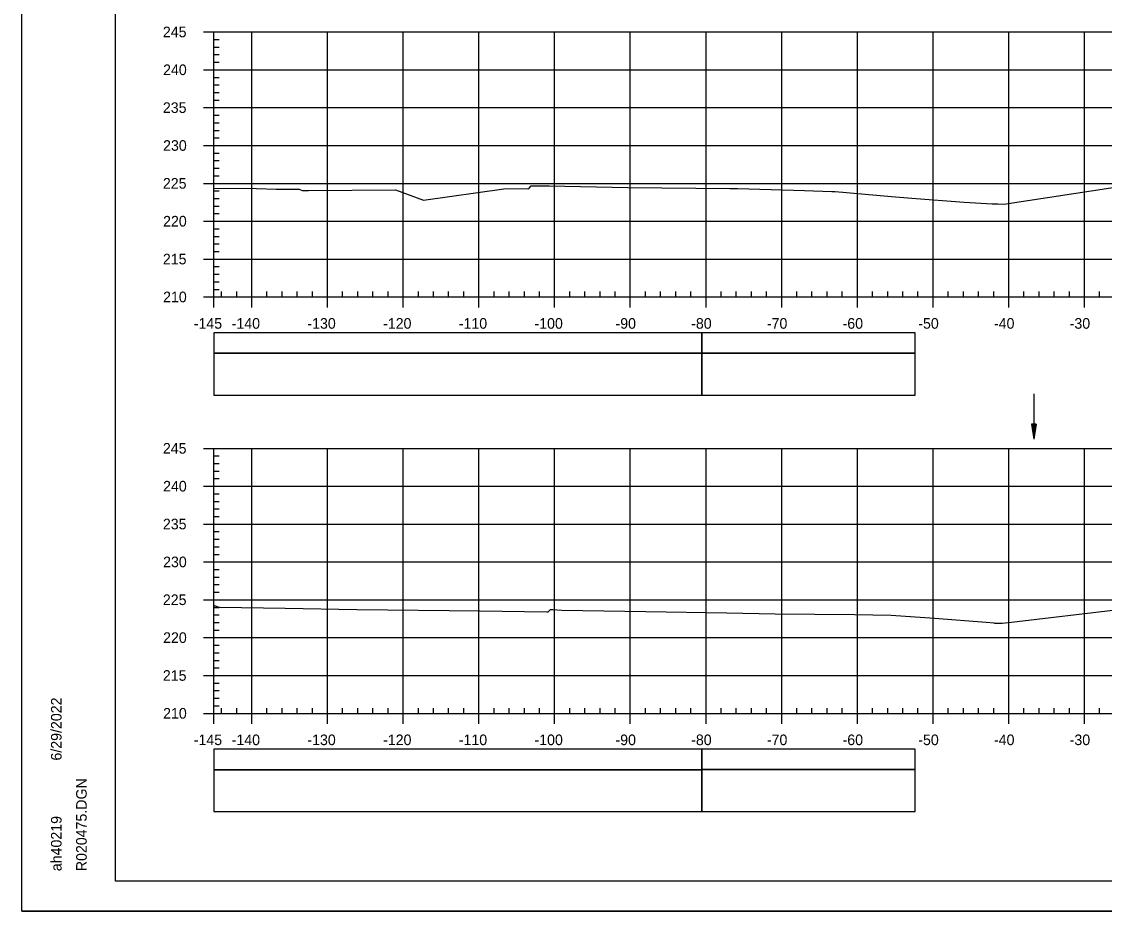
# Model space of a CAD drawing. Extents: x 1386544 to 1388153, y 379785 to 390999.
# Drawn here: x 1387207.5 to 1387350.6, y 379784.8 to 379902.3 of the extents above; entities that cross this region are included whole.
import ezdxf

# ---------------------------------------------------------------- set-up
doc = ezdxf.new("R2010")
doc.units = 0
for name, color, linetype in [('R_Axis', 7, 'Continuous'), ('R_Axis Annot', 7, 'Continuous'), ('R_Border', 7, 'Continuous'), ('R_Exist Surface', 7, 'Continuous'), ('R_Grid', 7, 'Continuous'), ('R_No Plot', 7, 'Continuous'), ('R_Striping', 7, 'Continuous'), ('R_Water', 7, 'Continuous')]:
    doc.layers.add(name, color=color, linetype=linetype)

msp = doc.modelspace()

# ---------------------------------------------------------------- linework, layer by layer
at = {"layer": 'R_Axis'}
for p, q in [((1387231.55, 379900.95), (1387232.95, 379900.95)), ((1387232.95, 379865.95), (1387232.95, 379900.95)), ((1387232.95, 379899.95), (1387233.65, 379899.95)), ((1387232.95, 379898.95), (1387233.65, 379898.95)), ((1387232.95, 379897.95), (1387233.65, 379897.95)), ((1387232.95, 379896.95), (1387233.65, 379896.95)), ((1387231.55, 379895.95), (1387232.95, 379895.95)), ((1387232.95, 379894.95), (1387233.65, 379894.95)), ((1387232.95, 379893.95), (1387233.65, 379893.95)), ((1387232.95, 379892.95), (1387233.65, 379892.95)), ((1387231.55, 379890.95), (1387232.95, 379890.95)), ((1387232.95, 379891.95), (1387233.65, 379891.95)), ((1387232.95, 379889.95), (1387233.65, 379889.95)), ((1387232.95, 379888.95), (1387233.65, 379888.95)), ((1387232.95, 379887.95), (1387233.65, 379887.95)), ((1387232.95, 379886.95), (1387233.65, 379886.95)), ((1387231.55, 379885.95), (1387232.95, 379885.95)), ((1387232.95, 379884.95), (1387233.65, 379884.95)), ((1387232.95, 379883.95), (1387233.65, 379883.95)), ((1387232.95, 379882.95), (1387233.65, 379882.95)), ((1387231.55, 379880.95), (1387232.95, 379880.95)), ((1387232.95, 379881.95), (1387233.65, 379881.95)), ((1387232.95, 379879.95), (1387233.65, 379879.95)), ((1387232.95, 379878.95), (1387233.65, 379878.95)), ((1387232.95, 379877.95), (1387233.65, 379877.95)), ((1387232.95, 379876.95), (1387233.65, 379876.95)), ((1387231.55, 379875.95), (1387232.95, 379875.95)), ((1387232.95, 379874.95), (1387233.65, 379874.95)), ((1387232.95, 379873.95), (1387233.65, 379873.95)), ((1387232.95, 379872.95), (1387233.65, 379872.95)), ((1387231.55, 379870.95), (1387232.95, 379870.95)), ((1387232.95, 379871.95), (1387233.65, 379871.95)), ((1387232.95, 379869.95), (1387233.65, 379869.95)), ((1387232.95, 379868.95), (1387233.65, 379868.95)), ((1387232.95, 379867.95), (1387233.65, 379867.95)), ((1387232.95, 379866.95), (1387233.65, 379866.95)), ((1387232.95, 379865.95), (1387232.95, 379866.65)), ((1387233.95, 379865.95), (1387233.95, 379866.65)), ((1387235.95, 379865.95), (1387235.95, 379866.65)), ((1387239.95, 379865.95), (1387239.95, 379866.65)), ((1387241.95, 379865.95), (1387241.95, 379866.65)), ((1387243.95, 379865.95), (1387243.95, 379866.65)), ((1387245.95, 379865.95), (1387245.95, 379866.65)), ((1387249.95, 379865.95), (1387249.95, 379866.65)), ((1387251.95, 379865.95), (1387251.95, 379866.65)), ((1387253.95, 379865.95), (1387253.95, 379866.65)), ((1387255.95, 379865.95), (1387255.95, 379866.65)), ((1387259.95, 379865.95), (1387259.95, 379866.65)), ((1387261.95, 379865.95), (1387261.95, 379866.65)), ((1387263.95, 379865.95), (1387263.95, 379866.65)), ((1387265.95, 379865.95), (1387265.95, 379866.65)), ((1387269.95, 379865.95), (1387269.95, 379866.65)), ((1387271.95, 379865.95), (1387271.95, 379866.65)), ((1387273.95, 379865.95), (1387273.95, 379866.65)), ((1387275.95, 379865.95), (1387275.95, 379866.65)), ((1387279.95, 379865.95), (1387279.95, 379866.65)), ((1387281.95, 379865.95), (1387281.95, 379866.65)), ((1387283.95, 379865.95), (1387283.95, 379866.65)), ((1387285.95, 379865.95), (1387285.95, 379866.65)), ((1387289.95, 379865.95), (1387289.95, 379866.65)), ((1387291.95, 379865.95), (1387291.95, 379866.65)), ((1387293.95, 379865.95), (1387293.95, 379866.65)), ((1387295.95, 379865.95), (1387295.95, 379866.65)), ((1387299.95, 379865.95), (1387299.95, 379866.65)), ((1387301.95, 379865.95), (1387301.95, 379866.65)), ((1387303.95, 379865.95), (1387303.95, 379866.65)), ((1387305.95, 379865.95), (1387305.95, 379866.65)), ((1387309.95, 379865.95), (1387309.95, 379866.65)), ((1387311.95, 379865.95), (1387311.95, 379866.65)), ((1387313.95, 379865.95), (1387313.95, 379866.65)), ((1387315.95, 379865.95), (1387315.95, 379866.65)), ((1387319.95, 379865.95), (1387319.95, 379866.65)), ((1387321.95, 379865.95), (1387321.95, 379866.65)), ((1387323.95, 379865.95), (1387323.95, 379866.65)), ((1387325.95, 379865.95), (1387325.95, 379866.65)), ((1387329.95, 379865.95), (1387329.95, 379866.65)), ((1387331.95, 379865.95), (1387331.95, 379866.65)), ((1387333.95, 379865.95), (1387333.95, 379866.65)), ((1387335.95, 379865.95), (1387335.95, 379866.65)), ((1387339.95, 379865.95), (1387339.95, 379866.65)), ((1387341.95, 379865.95), (1387341.95, 379866.65)), ((1387343.95, 379865.95), (1387343.95, 379866.65)), ((1387345.95, 379865.95), (1387345.95, 379866.65)), ((1387349.95, 379865.95), (1387349.95, 379866.65)), ((1387231.55, 379865.95), (1387232.95, 379865.95)), ((1387232.95, 379865.95), (1387522.95, 379865.95)), ((1387232.95, 379864.55), (1387232.95, 379865.95)), ((1387237.95, 379864.55), (1387237.95, 379865.95)), ((1387247.95, 379864.55), (1387247.95, 379865.95)), ((1387257.95, 379864.55), (1387257.95, 379865.95)), ((1387267.95, 379864.55), (1387267.95, 379865.95)), ((1387277.95, 379864.55), (1387277.95, 379865.95)), ((1387287.95, 379864.55), (1387287.95, 379865.95)), ((1387297.95, 379864.55), (1387297.95, 379865.95)), ((1387307.95, 379864.55), (1387307.95, 379865.95)), ((1387317.95, 379864.55), (1387317.95, 379865.95)), ((1387327.95, 379864.55), (1387327.95, 379865.95)), ((1387337.95, 379864.55), (1387337.95, 379865.95)), ((1387347.95, 379864.55), (1387347.95, 379865.95)), ((1387231.55, 379845.95), (1387232.95, 379845.95)), ((1387232.95, 379810.95), (1387232.95, 379845.95)), ((1387232.95, 379844.95), (1387233.65, 379844.95)), ((1387232.95, 379843.95), (1387233.65, 379843.95)), ((1387232.95, 379842.95), (1387233.65, 379842.95)), ((1387231.55, 379840.95), (1387232.95, 379840.95)), ((1387232.95, 379841.95), (1387233.65, 379841.95)), ((1387232.95, 379839.95), (1387233.65, 379839.95)), ((1387232.95, 379838.95), (1387233.65, 379838.95)), ((1387232.95, 379837.95), (1387233.65, 379837.95)), ((1387232.95, 379836.95), (1387233.65, 379836.95)), ((1387231.55, 379835.95), (1387232.95, 379835.95)), ((1387232.95, 379834.95), (1387233.65, 379834.95)), ((1387232.95, 379833.95), (1387233.65, 379833.95)), ((1387232.95, 379832.95), (1387233.65, 379832.95)), ((1387231.55, 379830.95), (1387232.95, 379830.95)), ((1387232.95, 379831.95), (1387233.65, 379831.95)), ((1387232.95, 379829.95), (1387233.65, 379829.95)), ((1387232.95, 379828.95), (1387233.65, 379828.95)), ((1387232.95, 379827.95), (1387233.65, 379827.95)), ((1387232.95, 379826.95), (1387233.65, 379826.95)), ((1387231.55, 379825.95), (1387232.95, 379825.95)), ((1387232.95, 379824.95), (1387233.65, 379824.95)), ((1387232.95, 379823.95), (1387233.65, 379823.95)), ((1387232.95, 379822.95), (1387233.65, 379822.95)), ((1387231.55, 379820.95), (1387232.95, 379820.95)), ((1387232.95, 379821.95), (1387233.65, 379821.95)), ((1387232.95, 379819.95), (1387233.65, 379819.95)), ((1387232.95, 379818.95), (1387233.65, 379818.95)), ((1387232.95, 379817.95), (1387233.65, 379817.95)), ((1387232.95, 379816.95), (1387233.65, 379816.95)), ((1387231.55, 379815.95), (1387232.95, 379815.95)), ((1387232.95, 379814.95), (1387233.65, 379814.95)), ((1387232.95, 379813.95), (1387233.65, 379813.95)), ((1387232.95, 379812.95), (1387233.65, 379812.95)), ((1387231.55, 379810.95), (1387232.95, 379810.95)), ((1387232.95, 379811.95), (1387233.65, 379811.95)), ((1387232.95, 379810.95), (1387232.95, 379811.65)), ((1387232.95, 379810.95), (1387522.95, 379810.95)), ((1387232.95, 379809.55), (1387232.95, 379810.95)), ((1387233.95, 379810.95), (1387233.95, 379811.65)), ((1387235.95, 379810.95), (1387235.95, 379811.65)), ((1387237.95, 379809.55), (1387237.95, 379810.95)), ((1387239.95, 379810.95), (1387239.95, 379811.65)), ((1387241.95, 379810.95), (1387241.95, 379811.65)), ((1387243.95, 379810.95), (1387243.95, 379811.65)), ((1387245.95, 379810.95), (1387245.95, 379811.65)), ((1387247.95, 379809.55), (1387247.95, 379810.95)), ((1387249.95, 379810.95), (1387249.95, 379811.65)), ((1387251.95, 379810.95), (1387251.95, 379811.65)), ((1387253.95, 379810.95), (1387253.95, 379811.65)), ((1387255.95, 379810.95), (1387255.95, 379811.65)), ((1387257.95, 379809.55), (1387257.95, 379810.95)), ((1387259.95, 379810.95), (1387259.95, 379811.65)), ((1387261.95, 379810.95), (1387261.95, 379811.65)), ((1387263.95, 379810.95), (1387263.95, 379811.65)), ((1387265.95, 379810.95), (1387265.95, 379811.65)), ((1387267.95, 379809.55), (1387267.95, 379810.95)), ((1387269.95, 379810.95), (1387269.95, 379811.65)), ((1387271.95, 379810.95), (1387271.95, 379811.65)), ((1387273.95, 379810.95), (1387273.95, 379811.65)), ((1387275.95, 379810.95), (1387275.95, 379811.65)), ((1387277.95, 379809.55), (1387277.95, 379810.95)), ((1387279.95, 379810.95), (1387279.95, 379811.65)), ((1387281.95, 379810.95), (1387281.95, 379811.65)), ((1387283.95, 379810.95), (1387283.95, 379811.65)), ((1387285.95, 379810.95), (1387285.95, 379811.65)), ((1387287.95, 379809.55), (1387287.95, 379810.95)), ((1387289.95, 379810.95), (1387289.95, 379811.65)), ((1387291.95, 379810.95), (1387291.95, 379811.65)), ((1387293.95, 379810.95), (1387293.95, 379811.65)), ((1387295.95, 379810.95), (1387295.95, 379811.65)), ((1387297.95, 379809.55), (1387297.95, 379810.95)), ((1387299.95, 379810.95), (1387299.95, 379811.65)), ((1387301.95, 379810.95), (1387301.95, 379811.65)), ((1387303.95, 379810.95), (1387303.95, 379811.65)), ((1387305.95, 379810.95), (1387305.95, 379811.65)), ((1387307.95, 379809.55), (1387307.95, 379810.95)), ((1387309.95, 379810.95), (1387309.95, 379811.65)), ((1387311.95, 379810.95), (1387311.95, 379811.65)), ((1387313.95, 379810.95), (1387313.95, 379811.65)), ((1387315.95, 379810.95), (1387315.95, 379811.65)), ((1387317.95, 379809.55), (1387317.95, 379810.95)), ((1387319.95, 379810.95), (1387319.95, 379811.65)), ((1387321.95, 379810.95), (1387321.95, 379811.65)), ((1387323.95, 379810.95), (1387323.95, 379811.65)), ((1387325.95, 379810.95), (1387325.95, 379811.65)), ((1387327.95, 379809.55), (1387327.95, 379810.95)), ((1387329.95, 379810.95), (1387329.95, 379811.65)), ((1387331.95, 379810.95), (1387331.95, 379811.65)), ((1387333.95, 379810.95), (1387333.95, 379811.65)), ((1387335.95, 379810.95), (1387335.95, 379811.65)), ((1387337.95, 379809.55), (1387337.95, 379810.95)), ((1387339.95, 379810.95), (1387339.95, 379811.65)), ((1387341.95, 379810.95), (1387341.95, 379811.65)), ((1387343.95, 379810.95), (1387343.95, 379811.65)), ((1387345.95, 379810.95), (1387345.95, 379811.65)), ((1387347.95, 379809.55), (1387347.95, 379810.95)), ((1387349.95, 379810.95), (1387349.95, 379811.65))]:
    msp.add_line(p, q, dxfattribs=at)
at = {"layer": 'R_Axis Annot'}
for points in [[(1387232.95, 379858.5), (1387297.39, 379858.5), (1387297.39, 379861.21), (1387232.95, 379861.21)], [(1387232.95, 379852.98), (1387297.39, 379852.98), (1387297.39, 379858.5), (1387232.95, 379858.5)], [(1387232.95, 379803.5), (1387297.39, 379803.5), (1387297.39, 379806.21), (1387232.95, 379806.21)], [(1387232.95, 379797.98), (1387297.39, 379797.98), (1387297.39, 379803.5), (1387232.95, 379803.5)]]:
    msp.add_lwpolyline(points, close=True, dxfattribs=at)
at = {"layer": 'R_Border'}
for p, q in [((1387219.95, 379788.78), (1387219.95, 379994.24)), ((1387219.95, 379788.78), (1387219.95, 379788.78)), ((1387536.13, 379788.78), (1387219.95, 379788.78))]:
    msp.add_line(p, q, dxfattribs=at)
at = {"layer": 'R_Exist Surface'}
for points in [[(1387232.95, 379880.32), (1387238.55, 379880.27), (1387241.18, 379880.2), (1387243.48, 379880.2), (1387244.09, 379880.2), (1387244.2, 379880.16), (1387244.6, 379880), (1387245.43, 379879.99), (1387256.91, 379880.09), (1387260.63, 379878.71), (1387271.22, 379880.23), (1387274.42, 379880.26), (1387274.45, 379880.25), (1387274.55, 379880.24), (1387274.6, 379880.31), (1387274.86, 379880.64), (1387274.91, 379880.64), (1387275.17, 379880.64), (1387277.23, 379880.61), (1387287.6, 379880.41), (1387301.08, 379880.28), (1387302.1, 379880.26), (1387303.6, 379880.21), (1387310.96, 379880), (1387314.55, 379879.89), (1387315.01, 379879.88), (1387322.44, 379879.22), (1387325.13, 379878.98), (1387332.06, 379878.46), (1387335.76, 379878.23), (1387336.5, 379878.24), (1387337.3, 379878.22), (1387351.98, 379880.44)], [(1387232.95, 379825.13), (1387233.15, 379825.13), (1387233.32, 379825.08), (1387233.72, 379824.98), (1387242.37, 379824.85), (1387251.83, 379824.67), (1387268.05, 379824.48), (1387276.91, 379824.37), (1387276.95, 379824.37), (1387277.11, 379824.37), (1387277.17, 379824.43), (1387277.41, 379824.67), (1387277.47, 379824.67), (1387277.71, 379824.67), (1387278.92, 379824.56), (1387290.01, 379824.4), (1387300.69, 379824.23), (1387307.08, 379824.11), (1387317.58, 379823.99), (1387322.43, 379823.91), (1387328.13, 379823.51), (1387334.96, 379822.97), (1387335.95, 379822.89), (1387336.04, 379822.88), (1387337.07, 379822.84), (1387338.29, 379822.99), (1387352.44, 379824.68)]]:
    msp.add_lwpolyline(points, dxfattribs=at)
at = {"layer": 'R_Grid'}
for p, q in [((1387232.95, 379900.95), (1387522.95, 379900.95)), ((1387232.95, 379865.95), (1387232.95, 379900.95)), ((1387237.95, 379865.95), (1387237.95, 379900.95)), ((1387247.95, 379865.95), (1387247.95, 379900.95)), ((1387257.95, 379865.95), (1387257.95, 379900.95)), ((1387267.95, 379865.95), (1387267.95, 379900.95)), ((1387277.95, 379865.95), (1387277.95, 379900.95)), ((1387287.95, 379865.95), (1387287.95, 379900.95)), ((1387297.95, 379865.95), (1387297.95, 379900.95)), ((1387307.95, 379865.95), (1387307.95, 379900.95)), ((1387317.95, 379865.95), (1387317.95, 379900.95)), ((1387327.95, 379865.95), (1387327.95, 379900.95)), ((1387337.95, 379865.95), (1387337.95, 379900.95)), ((1387347.95, 379865.95), (1387347.95, 379900.95)), ((1387232.95, 379895.95), (1387522.95, 379895.95)), ((1387232.95, 379890.95), (1387522.95, 379890.95)), ((1387232.95, 379885.95), (1387522.95, 379885.95)), ((1387232.95, 379880.95), (1387522.95, 379880.95)), ((1387232.95, 379875.95), (1387522.95, 379875.95)), ((1387232.95, 379870.95), (1387522.95, 379870.95)), ((1387232.95, 379865.95), (1387522.95, 379865.95)), ((1387232.95, 379845.95), (1387522.95, 379845.95)), ((1387232.95, 379810.95), (1387232.95, 379845.95)), ((1387237.95, 379810.95), (1387237.95, 379845.95)), ((1387247.95, 379810.95), (1387247.95, 379845.95)), ((1387257.95, 379810.95), (1387257.95, 379845.95)), ((1387267.95, 379810.95), (1387267.95, 379845.95)), ((1387277.95, 379810.95), (1387277.95, 379845.95)), ((1387287.95, 379810.95), (1387287.95, 379845.95)), ((1387297.95, 379810.95), (1387297.95, 379845.95)), ((1387307.95, 379810.95), (1387307.95, 379845.95)), ((1387317.95, 379810.95), (1387317.95, 379845.95)), ((1387327.95, 379810.95), (1387327.95, 379845.95)), ((1387337.95, 379810.95), (1387337.95, 379845.95)), ((1387347.95, 379810.95), (1387347.95, 379845.95)), ((1387232.95, 379840.95), (1387522.95, 379840.95)), ((1387232.95, 379835.95), (1387522.95, 379835.95)), ((1387232.95, 379830.95), (1387522.95, 379830.95)), ((1387232.95, 379825.95), (1387522.95, 379825.95)), ((1387232.95, 379820.95), (1387522.95, 379820.95)), ((1387232.95, 379815.95), (1387522.95, 379815.95)), ((1387232.95, 379810.95), (1387522.95, 379810.95))]:
    msp.add_line(p, q, dxfattribs=at)
at = {"layer": 'R_No Plot'}
msp.add_line((1387207.55, 379784.8), (1387540.89, 379784.8), dxfattribs=at)
for points in [[(1387207.55, 379998.13), (1387540.89, 379998.13), (1387540.89, 379784.8), (1387207.55, 379784.8)], [(1387453.87, 379994.24), (1387473.49, 379994.24), (1387473.49, 379984.36), (1387489.6, 379984.36), (1387512.8, 379984.36), (1387512.8, 379960.03), (1387536.13, 379960.03), (1387536.13, 379788.78), (1387219.95, 379788.78), (1387219.95, 379994.24)]]:
    msp.add_lwpolyline(points, close=True, dxfattribs=at)
at = {"layer": 'R_Striping'}
for points in [[(1387297.39, 379858.51), (1387325.58, 379858.51), (1387325.58, 379861.21), (1387297.39, 379861.21)], [(1387297.39, 379852.98), (1387325.58, 379852.98), (1387325.58, 379858.51), (1387297.39, 379858.51)], [(1387297.39, 379803.51), (1387325.58, 379803.51), (1387325.58, 379806.21), (1387297.39, 379806.21)], [(1387297.39, 379797.98), (1387325.58, 379797.98), (1387325.58, 379803.51), (1387297.39, 379803.51)]]:
    msp.add_lwpolyline(points, close=True, dxfattribs=at)
at = {"layer": 'R_Water'}
for p, q in [((1387341.25, 379853.16), (1387341.25, 379847.16)), ((1387340.95, 379849.16), (1387341.25, 379847.16)), ((1387341.55, 379849.16), (1387340.95, 379849.16)), ((1387340.95, 379849.16), (1387341.25, 379847.16)), ((1387341.55, 379849.16), (1387340.95, 379849.16)), ((1387341, 379849.16), (1387341.25, 379847.49)), ((1387341, 379849.16), (1387341.25, 379847.49)), ((1387341.05, 379849.16), (1387341.25, 379847.84)), ((1387341.05, 379849.16), (1387341.25, 379847.84)), ((1387341.1, 379849.16), (1387341.25, 379848.17)), ((1387341.1, 379849.16), (1387341.25, 379848.17)), ((1387341.15, 379849.16), (1387341.25, 379848.51)), ((1387341.15, 379849.16), (1387341.25, 379848.51)), ((1387341.21, 379849.16), (1387341.25, 379848.84)), ((1387341.21, 379849.16), (1387341.25, 379848.84)), ((1387341.55, 379849.16), (1387341.25, 379847.16)), ((1387341.35, 379849.16), (1387341.25, 379848.51)), ((1387341.45, 379849.16), (1387341.25, 379847.84)), ((1387341.5, 379849.16), (1387341.25, 379847.49)), ((1387341.4, 379849.16), (1387341.25, 379848.17)), ((1387341.3, 379849.16), (1387341.25, 379848.84)), ((1387341.55, 379849.16), (1387341.25, 379847.16)), ((1387341.35, 379849.16), (1387341.25, 379848.51)), ((1387341.45, 379849.16), (1387341.25, 379847.84)), ((1387341.5, 379849.16), (1387341.25, 379847.49)), ((1387341.4, 379849.16), (1387341.25, 379848.17)), ((1387341.3, 379849.16), (1387341.25, 379848.84))]:
    msp.add_line(p, q, dxfattribs=at)

# ---------------------------------------------------------------- texts
at = {"layer": 'R_Axis Annot'}
for s, p in [('245', (1387226.2, 379900.25)), ('240', (1387226.23, 379895.25)), ('235', (1387226.2, 379890.25)), ('230', (1387226.23, 379885.25)), ('225', (1387226.2, 379880.25)), ('220', (1387226.23, 379875.25)), ('215', (1387226.2, 379870.25)), ('210', (1387226.23, 379865.25)), ('-145', (1387230.28, 379861.75)), ('-140', (1387235.29, 379861.75)), ('-130', (1387245.29, 379861.75)), ('-120', (1387255.29, 379861.75)), ('-110', (1387265.29, 379861.75)), ('-100', (1387275.29, 379861.75)), ('-90', (1387285.99, 379861.75)), ('-80', (1387295.99, 379861.75)), ('-70', (1387305.99, 379861.75)), ('-60', (1387315.99, 379861.75)), ('-50', (1387325.99, 379861.75)), ('-40', (1387335.99, 379861.75)), ('-30', (1387345.99, 379861.75)), ('245', (1387226.2, 379845.25)), ('240', (1387226.23, 379840.25)), ('235', (1387226.2, 379835.25)), ('230', (1387226.23, 379830.25)), ('225', (1387226.2, 379825.25)), ('220', (1387226.23, 379820.25)), ('215', (1387226.2, 379815.25)), ('210', (1387226.23, 379810.25)), ('-145', (1387230.28, 379806.75)), ('-140', (1387235.29, 379806.75)), ('-130', (1387245.29, 379806.75)), ('-120', (1387255.29, 379806.75)), ('-110', (1387265.29, 379806.75)), ('-100', (1387275.29, 379806.75)), ('-90', (1387285.99, 379806.75)), ('-80', (1387295.99, 379806.75)), ('-70', (1387305.99, 379806.75)), ('-60', (1387315.99, 379806.75)), ('-50', (1387325.99, 379806.75)), ('-40', (1387335.99, 379806.75)), ('-30', (1387345.99, 379806.75))]:
    msp.add_text(s, height=1.4, dxfattribs=at).set_placement(p)
at = {"layer": 'R_Border'}
for s, p in [('6/29/2022', (1387212.82, 379804.71)), ('R020475.DGN', (1387216.14, 379790.1)), ('ah40219', (1387212.82, 379790.1))]:
    msp.add_text(s, height=1.4, rotation=90, dxfattribs=at).set_placement(p)

doc.saveas('drawing.dxf')
